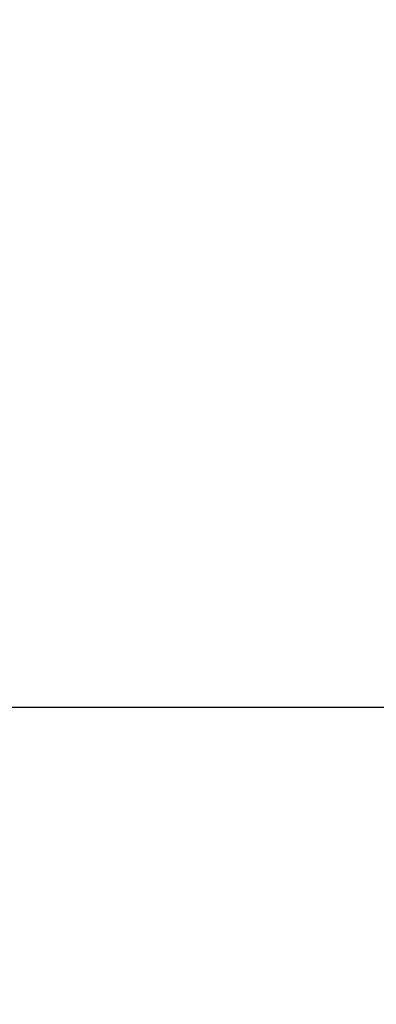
# Model space of a CAD drawing. Header units: millimetres. Extents: x 2605 to 1198744, y 17680 to 73723.
# Tile 332 of 656: x 8786 to 8786.0463, y 52695.1168 to 52695.2445. Entities that reach past the tile are written whole.
import ezdxf

# ---------------------------------------------------------------- set-up
doc = ezdxf.new("R2010")
doc.units = ezdxf.units.MM

msp = doc.modelspace()

# ---------------------------------------------------------------- hatches: boundary and pattern name
at = {"lineweight": 13}
h = msp.add_hatch(dxfattribs=at)
h.set_pattern_fill('ANSI33', color=256, scale=50, style=0)
h.set_pattern_definition([(45, (-21381.03, 16915), (-224.5064, 224.5064), []), (45, (-21156.52, 16915), (-224.5064, 224.5064), [158.75, -79.375])])
h.paths.add_polyline_path([(8673.41118, 52689.15536), (8593.41118, 52689.15536), (8593.41118, 52705.15536), (8553.41118, 52705.15536), (8553.41118, 52707.15536), (8713.41118, 52707.15536), (8713.41118, 52705.15536), (8673.41118, 52705.15536)], flags=16)
edge = h.paths.add_edge_path(flags=16)
edge.add_arc((17408.41302, 53223.98242), 5, 0, 360)
edge = h.paths.add_edge_path(flags=16)
edge.add_arc((17408.41302, 53173.98242), 5, 0, 360)
edge = h.paths.add_edge_path()
edge.add_line((8483.41172, 51049.66842), (8782.03524, 51049.66842))
edge.add_line((8782.03524, 51049.66842), (8778.39869, 52658.15536))
edge.add_arc((8775.39869, 52658.15536), 3, -90, 0.00002, ccw=False)
edge.add_line((8775.39869, 52655.15536), (8772.39869, 52655.15536))
edge.add_line((8772.39869, 52655.15536), (8772.39869, 52695.15536))
edge.add_line((8772.39869, 52695.15536), (8832.39869, 52695.15536))
edge.add_line((8832.39869, 52695.15536), (18702.41302, 52692.35747))
edge.add_line((18702.41302, 52692.35747), (18702.41302, 52699.15536))
edge.add_line((18702.41302, 52699.15536), (18802.41302, 52699.15536))
edge.add_line((18802.41302, 52699.15536), (18802.41302, 52914.15536))
edge.add_line((18802.41302, 52914.15536), (18702.41302, 52914.15536))
edge.add_line((18702.41302, 52914.15536), (18702.41302, 52924.15536))
edge.add_line((18702.41302, 52924.15536), (18802.41302, 52924.15536))
edge.add_line((18802.41302, 52924.15536), (18802.41302, 53149.15536))
edge.add_line((18802.41302, 53149.15536), (17508.41302, 53149.15536))
edge.add_line((17508.41302, 53149.15536), (17508.41302, 53249.15536))
edge.add_line((17508.41302, 53249.15536), (17308.41302, 53249.15536))
edge.add_line((17308.41302, 53249.15536), (17308.41302, 53149.15536))
edge.add_line((17308.41302, 53149.15536), (8483.41118, 53034.15536))
edge.add_line((8483.41118, 53034.15536), (8483.41118, 52684.15536))
edge.add_line((8483.41118, 52684.15536), (8483.41172, 51049.66842))

# ---------------------------------------------------------------- linework, layer by layer
msp.add_lwpolyline([(8772.39869, 52655.15536), (8772.39869, 52695.15536), (8832.39869, 52695.15536), (8832.39869, 52692.15536, -0.414214), (8829.39869, 52689.15536), (8784.39869, 52689.15536, 0.414214), (8778.39869, 52683.15536), (8778.39869, 52658.15536, -0.414214), (8775.39869, 52655.15536), (8772.39869, 52655.15536)], format="xyb")

doc.saveas('drawing.dxf')
